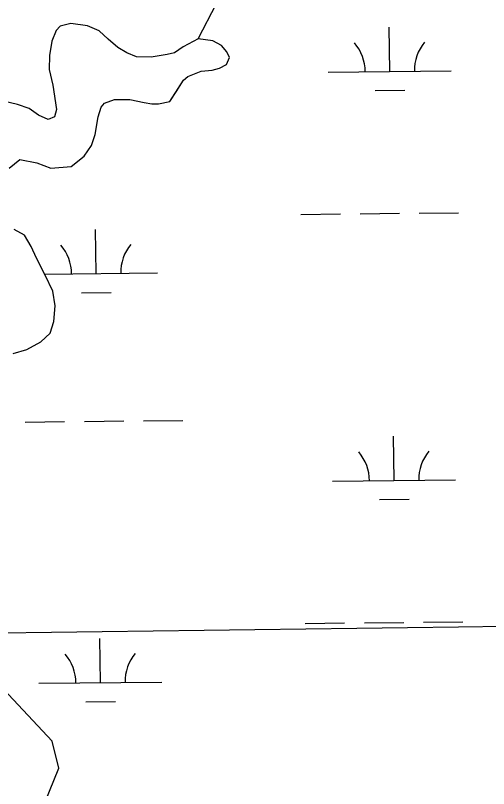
# Model space of a CAD drawing. Extents: x 3734862 to 3772949, y 391520 to 417239.
# Drawn here: x 3766018 to 3766403, y 409198 to 409827 of the extents above; entities that cross this region are included whole.
import ezdxf

# ---------------------------------------------------------------- set-up
doc = ezdxf.new("R2010")
doc.units = 0
for name, color, linetype in [('V-GRID-MAJR', 7, 'Continuous'), ('V-TOPO-SHOR', 7, 'Continuous'), ('V-WETL-SWMP', 7, 'Continuous')]:
    doc.layers.add(name, color=color, linetype=linetype)

msp = doc.modelspace()

# ---------------------------------------------------------------- linework, layer by layer
at = {"layer": 'V-GRID-MAJR'}
msp.add_spline([(3738908.57, 408973.48), (3741556.26, 409006.89), (3746851.64, 409074.29), (3752147, 409142.46), (3757442.36, 409211.39), (3762737.71, 409281.1), (3768033.05, 409351.58), (3770680.71, 409387.1)], degree=3, dxfattribs=at)
at = {"layer": 'V-TOPO-SHOR'}
for points in [[(3766166.72, 409807.62), (3766181.45, 409836.44), (3766197.81, 409852.81), (3766200.54, 409866.45), (3766181.45, 409885.54), (3766178.72, 409896.45), (3766176, 409926.45), (3766156.9, 409948.27), (3766151.45, 409959.18), (3766151.45, 409978.27), (3766162.36, 409997.36), (3766186.91, 410024.64), (3766186.91, 410041)], [(3766122.63, 409755.98), (3766128.95, 409754.77), (3766134.49, 409754.75), (3766143.59, 409756.69), (3766149.16, 409765.37), (3766154.73, 409774.05), (3766158.3, 409777.2), (3766169, 409781.51), (3766178.1, 409782.27), (3766184.04, 409783.83), (3766189.59, 409786.97), (3766191.98, 409792.5), (3766190.02, 409797.25), (3766185.69, 409802.41), (3766178.58, 409805.99), (3766166.72, 409807.62), (3766154.44, 409801.34), (3766147.3, 409796.23), (3766141.37, 409795.06), (3766128.3, 409792.74), (3766116.44, 409793.18), (3766108.54, 409796.37), (3766101.44, 409800.75), (3766093.56, 409807.5), (3766086.07, 409814.25), (3766076.59, 409818.25), (3766063.15, 409820.28), (3766054.44, 409817.93), (3766051.26, 409814.39), (3766047.67, 409805.7), (3766045.65, 409794.24), (3766045.61, 409782.77), (3766048.33, 409770.1), (3766051.42, 409750.32), (3766049.81, 409744.39), (3766044.66, 409742.04), (3766036.76, 409745.63), (3766029.27, 409751.19), (3766019.79, 409754.39), (3766007.15, 409757.21)], [(3766012.87, 409702.61), (3766021.6, 409709.69), (3766035.43, 409706.87), (3766046.88, 409702.48), (3766063.5, 409704), (3766073.81, 409712.26), (3766079.78, 409720.94), (3766082.98, 409730.02), (3766085.41, 409744.25), (3766087.81, 409752.16), (3766090.59, 409755.31), (3766098.51, 409758.44), (3766111.17, 409758.39), (3766122.63, 409755.98)], [(3766016.25, 409551.91), (3766027.34, 409555.03), (3766038.83, 409561.31), (3766046.38, 409568.4), (3766049.18, 409577.89), (3766050.41, 409590.54), (3766048.48, 409602.41), (3766042.2, 409615.48), (3766035.14, 409629.35), (3766030.82, 409638.86), (3766025.32, 409647.98), (3766017.03, 409652.76)], [(3766084.35, 409103.89), (3766042.35, 409121.85), (3766028.71, 409138.22), (3766028.71, 409162.77), (3766042.35, 409187.31), (3766053.26, 409214.59), (3766047.81, 409236.41), (3766004.17, 409282.77), (3766004.17, 409296.41), (3765990.53, 409320.96), (3765968.71, 409359.14), (3765965.98, 409378.23), (3765947.61, 409389.22)]]:
    msp.add_lwpolyline(points, dxfattribs=at)
at = {"layer": 'V-WETL-SWMP'}
for p, q in [((3766322.4, 409781.17), (3766322.02, 409817.16)), ((3766272.4, 409780.64), (3766372.4, 409781.69)), ((3766310.57, 409765.61), (3766334.56, 409765.86)), ((3766250.22, 409664.96), (3766282.22, 409665.3)), ((3766298.21, 409665.47), (3766330.21, 409665.81)), ((3766346.21, 409665.98), (3766378.21, 409666.32)), ((3766083.65, 409616.77), (3766083.27, 409652.77)), ((3766041.77, 409616.33), (3766133.65, 409617.3)), ((3766071.82, 409601.22), (3766095.82, 409601.47)), ((3766122.07, 409497.1), (3766154.07, 409497.44)), ((3766026.08, 409496.09), (3766058.08, 409496.42)), ((3766074.08, 409496.59), (3766106.08, 409496.93)), ((3766325.92, 409448.51), (3766325.54, 409484.51)), ((3766275.92, 409447.98), (3766375.91, 409449.04)), ((3766314.08, 409432.95), (3766338.08, 409433.21)), ((3766349.73, 409333.32), (3766381.72, 409333.66)), ((3766253.73, 409332.31), (3766285.73, 409332.65)), ((3766301.73, 409332.81), (3766333.73, 409333.15)), ((3766087.17, 409284.12), (3766086.79, 409320.11)), ((3766037.17, 409283.59), (3766137.16, 409284.64)), ((3766075.33, 409268.56), (3766099.33, 409268.81))]:
    msp.add_line(p, q, dxfattribs=at)
for points in [[(3766012.87, 409702.61), (3766021.6, 409709.69), (3766035.43, 409706.87), (3766046.88, 409702.48), (3766063.5, 409704), (3766073.81, 409712.26), (3766079.78, 409720.94), (3766082.98, 409730.03), (3766085.41, 409744.25), (3766087.81, 409752.16), (3766090.59, 409755.31), (3766098.51, 409758.44), (3766111.17, 409758.39), (3766122.63, 409755.98), (3766128.95, 409754.77), (3766134.49, 409754.75), (3766143.59, 409756.69), (3766154.73, 409774.05), (3766158.3, 409777.2), (3766169, 409781.51), (3766178.1, 409782.27), (3766184.04, 409783.83), (3766189.58, 409786.97), (3766191.98, 409792.5), (3766190.02, 409797.25), (3766185.69, 409802.41), (3766178.58, 409805.99), (3766166.72, 409807.62), (3766154.44, 409801.34), (3766147.3, 409796.23), (3766141.37, 409795.06), (3766128.3, 409792.74), (3766116.44, 409793.18), (3766108.54, 409796.37), (3766101.44, 409800.75), (3766093.56, 409807.5), (3766086.07, 409814.26), (3766076.59, 409818.25), (3766063.15, 409820.28), (3766054.44, 409817.93), (3766051.26, 409814.39), (3766047.67, 409805.7), (3766045.65, 409794.24), (3766045.61, 409782.77), (3766048.33, 409770.1), (3766051.42, 409750.32), (3766049.81, 409744.39), (3766044.66, 409742.04), (3766036.77, 409745.62), (3766029.27, 409751.19), (3766019.79, 409754.39), (3766007.15, 409757.21)], [(3766016.25, 409551.91), (3766027.34, 409555.03), (3766038.83, 409561.31), (3766046.38, 409568.4), (3766049.18, 409577.89), (3766050.41, 409590.54), (3766048.48, 409602.41), (3766042.2, 409615.48), (3766035.14, 409629.35), (3766030.82, 409638.86), (3766025.32, 409647.98), (3766017.03, 409652.76)]]:
    msp.add_lwpolyline(points, dxfattribs=at)
for centre, start, end in [((3766267.16, 409781.06), 359.83336, 41.37702), ((3766377.64, 409782.22), 139.83336, 181.37702), ((3766028.41, 409616.66), 359.83336, 41.37702), ((3766138.89, 409617.83), 139.83336, 181.37702), ((3766381.15, 409449.57), 139.83336, 181.37702), ((3766270.67, 409448.4), 359.83336, 41.37702), ((3766031.92, 409284.01), 359.83336, 41.37702), ((3766142.4, 409285.17), 139.83336, 181.37702)]:
    msp.add_arc(centre, 35.25, start, end, dxfattribs=at)

doc.saveas('drawing.dxf')
